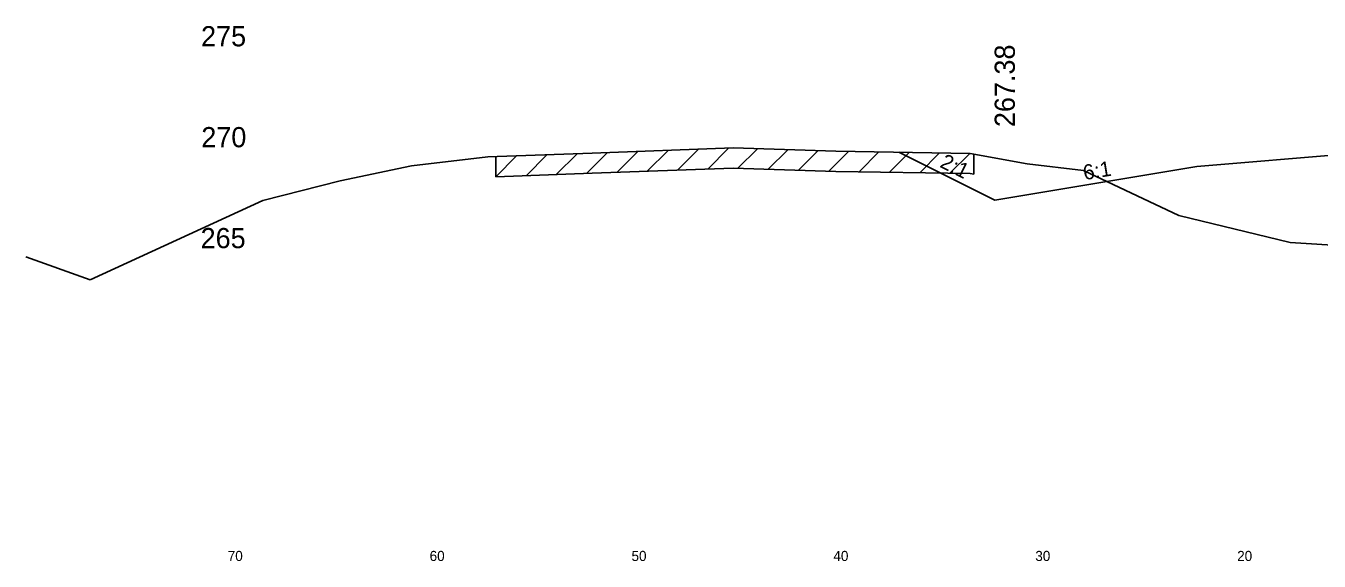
# Model space of a CAD drawing. Extents: x 1000 to 1162, y 999 to 8520.
# Drawn here: x 1000 to 1064.1, y 2609.5 to 2636 of the extents above; entities that cross this region are included whole.
import ezdxf

# ---------------------------------------------------------------- set-up
doc = ezdxf.new("R2010")
doc.units = 0
for name, color, linetype in [('Level 11', 7, 'Continuous'), ('Level 32', 7, 'Continuous'), ('Level 33', 7, 'Continuous'), ('Level 56', 7, 'Continuous'), ('Level 6', 7, 'Continuous'), ('Level 60', 7, 'Continuous'), ('Level 61', 7, 'Continuous'), ('Level 7', 7, 'Continuous')]:
    doc.layers.add(name, color=color, linetype=linetype)

msp = doc.modelspace()

# ---------------------------------------------------------------- linework, layer by layer
at = {"layer": 'Level 6'}
msp.add_line((1058, 2629.042), (1066, 2629.709), dxfattribs=at)
at = {"layer": 'Level 60'}
for p, q in [((1022.877, 2629.524), (1028.056, 2629.708)), ((1028.056, 2629.708), (1035.027, 2629.966)), ((1035.027, 2629.966), (1040.125, 2629.802)), ((1040.125, 2629.802), (1046.773, 2629.694)), ((1046.773, 2629.694), (1049.598, 2629.173)), ((1015.573, 2628.338), (1019.096, 2629.072)), ((1019.096, 2629.072), (1022.877, 2629.524)), ((1049.598, 2629.173), (1052.381, 2628.854)), ((1052.381, 2628.854), (1057.111, 2626.624)), ((1011.733, 2627.37), (1015.573, 2628.338)), ((1003.183, 2623.438), (1011.733, 2627.37)), ((1057.111, 2626.624), (1062.62, 2625.286)), ((1062.62, 2625.286), (1076.367, 2624.394)), ((1000, 2624.573), (1003.183, 2623.438))]:
    msp.add_line(p, q, dxfattribs=at)
at = {"layer": 'Level 61'}
for p, q in [((1027.311, 2629.682), (1026.274, 2628.645)), ((1028.812, 2629.736), (1027.774, 2628.698)), ((1030.312, 2629.792), (1029.274, 2628.753)), ((1031.812, 2629.847), (1030.774, 2628.809)), ((1033.312, 2629.903), (1032.274, 2628.864)), ((1034.812, 2629.958), (1033.774, 2628.92)), ((1036.243, 2629.927), (1035.274, 2628.958)), ((1037.743, 2629.879), (1036.774, 2628.91)), ((1039.243, 2629.831), (1038.274, 2628.862)), ((1040.753, 2629.792), (1039.774, 2628.814)), ((1042.258, 2629.768), (1041.274, 2628.784)), ((1043.758, 2629.743), (1042.774, 2628.759)), ((1045.258, 2629.719), (1044.274, 2628.735)), ((1046.758, 2629.694), (1045.774, 2628.71)), ((1024.311, 2629.575), (1023.274, 2628.539)), ((1023.274, 2629.539), (1023.274, 2628.539)), ((1025.811, 2629.629), (1024.774, 2628.592)), ((1046.948, 2628.662), (1046.948, 2629.662)), ((1023.274, 2628.539), (1028.056, 2628.708)), ((1028.056, 2628.708), (1035.027, 2628.966)), ((1035.027, 2628.966), (1040.125, 2628.802)), ((1040.125, 2628.802), (1046.773, 2628.694)), ((1046.773, 2628.694), (1046.948, 2628.662))]:
    msp.add_line(p, q, dxfattribs=at)
at = {"layer": 'Level 7'}
for p, q in [((1043.248, 2629.751), (1048, 2627.376)), ((1048, 2627.376), (1058, 2629.042))]:
    msp.add_line(p, q, dxfattribs=at)

# ---------------------------------------------------------------- texts
at = {"layer": 'Level 11'}
for s, p in [(' 275', (1008.307, 2635)), (' 270', (1008.319, 2630)), (' 265', (1008.284, 2625))]:
    msp.add_text(s, height=1, dxfattribs=at).set_placement(p)
at = {"layer": 'Level 32'}
for s, rotation, p in [('2:1', 333.43495, (1045.229, 2629.041)), ('6:1', 9.46232, (1052.435, 2628.368))]:
    msp.add_text(s, height=0.75, rotation=rotation, dxfattribs=at).set_placement(p)
at = {"layer": 'Level 33'}
msp.add_text('267.38', height=1, rotation=90, dxfattribs=at).set_placement((1048.988, 2630.999))
at = {"layer": 'Level 56'}
for s, p in [('70', (1010, 2609.5)), ('60', (1020, 2609.5)), ('50', (1030, 2609.5)), ('40', (1040, 2609.5)), ('30', (1050, 2609.5)), ('20', (1060, 2609.5))]:
    msp.add_text(s, height=0.5, dxfattribs=at).set_placement(p)

doc.saveas('drawing.dxf')
